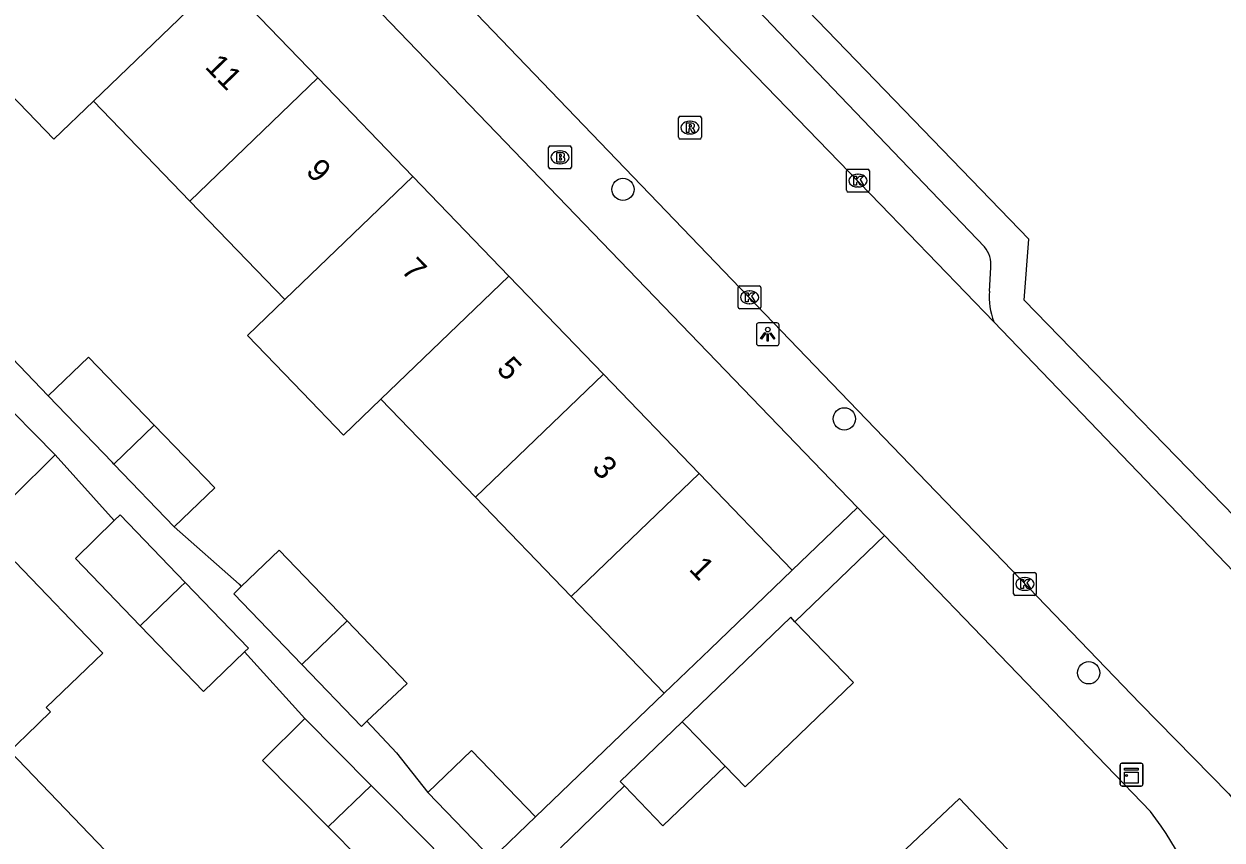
# Model space of a CAD drawing. Extents: x 159040 to 160094, y 381214 to 382518.
# Drawn here: x 159598.3 to 159650.8, y 382127.2 to 382163 of the extents above; entities that cross this region are included whole.
import ezdxf

# ---------------------------------------------------------------- set-up
doc = ezdxf.new("R2010")
doc.units = 0
for name, color, linetype in [('IMGEO_Boom', 7, 'Continuous'), ('IMGEO_Brandkraan', 7, 'Continuous'), ('IMGEO_Kast', 7, 'Continuous'), ('IMGEO_Kolk', 7, 'Continuous'), ('IMGEO_Lichtpunt', 7, 'Continuous'), ('IMGEO_Pand', 7, 'Continuous'), ('IMGEO_Pand_nummerreeks', 7, 'Continuous'), ('IMGEO_Rijbaan_lokaal_open', 7, 'Continuous'), ('IMGEO_Rioolput', 7, 'Continuous'), ('IMGEO_Voetpad_open', 7, 'Continuous')]:
    doc.layers.add(name, color=color, linetype=linetype)

msp = doc.modelspace()

# ---------------------------------------------------------------- linework, layer by layer
at = {"layer": 'IMGEO_Boom'}
for centre in [(159624.584, 382155.708), (159634.286, 382145.644), (159644.997, 382134.51)]:
    msp.add_circle(centre, 0.489, dxfattribs=at)
at = {"layer": 'IMGEO_Brandkraan'}
for p, q in [((159621.323, 382156.686), (159621.323, 382157.538)), ((159621.398, 382157.612), (159622.25, 382157.612)), ((159621.811, 382157.392), (159621.836, 382157.392)), ((159622.324, 382157.538), (159622.324, 382156.686)), ((159621.834, 382156.832), (159621.809, 382156.832)), ((159622.25, 382156.612), (159621.398, 382156.612))]:
    msp.add_line(p, q, dxfattribs=at)
for points in [[(159621.323, 382156.686), (159621.323, 382157.538)], [(159621.398, 382157.612), (159622.25, 382157.612)], [(159621.671, 382157.312), (159621.671, 382156.912), (159621.884, 382156.912)], [(159621.902, 382157.312), (159621.671, 382157.312)], [(159622.324, 382157.538), (159622.324, 382156.686)], [(159621.85, 382157.231), (159621.796, 382157.231), (159621.796, 382157.155)], [(159621.796, 382157.155), (159621.849, 382157.155)], [(159621.858, 382157.079), (159621.796, 382157.079), (159621.796, 382156.998)], [(159621.796, 382156.998), (159621.858, 382156.998)], [(159622.25, 382156.612), (159621.398, 382156.612)]]:
    msp.add_lwpolyline(points, dxfattribs=at)
for centre, radius, start, end in [((159621.4, 382157.536), 0.0765, 91.552, 178.448), ((159621.4, 382157.536), 0.0765, 91.552, 178.448), ((159621.906, 382157.167), 0.145, 59.4692, 91.5367), ((159621.931, 382157.214), 0.0922, 285.5137, 58.1501), ((159622.248, 382157.536), 0.0765, 1.552, 88.448), ((159622.248, 382157.536), 0.0765, 1.552, 88.448), ((159621.851, 382157.193), 0.0379, 267.8285, 90.9355), ((159621.859, 382157.038), 0.0404, 269.8759, 90.5077), ((159621.89, 382157.163), 0.251, 268.6676, 293.5347), ((159621.936, 382157.022), 0.105, 301.3115, 78.989), ((159621.4, 382156.688), 0.0765, 181.552, 268.448), ((159621.4, 382156.688), 0.0765, 181.552, 268.448), ((159622.248, 382156.688), 0.0765, 271.552, 358.448), ((159622.248, 382156.688), 0.0765, 271.552, 358.448)]:
    msp.add_arc(centre, radius, start, end, dxfattribs=at)
for centre, major_axis, ratio, start_param, end_param in [((159621.81, 382157.112), (-0.387, 0.002), 0.722429, 4.712389, 7.853982), ((159621.835, 382157.112), (-0.39, 0.002), 0.717154, 1.570796, 4.712389)]:
    msp.add_ellipse(centre, major_axis=major_axis, ratio=ratio, start_param=start_param, end_param=end_param, dxfattribs=at)
at = {"layer": 'IMGEO_Kast'}
for p, q in [((159646.452, 382130.541), (159647.293, 382130.541)), ((159647.293, 382130.541), (159646.452, 382130.541)), ((159646.377, 382129.616), (159646.377, 382130.457)), ((159646.377, 382130.457), (159646.377, 382129.616)), ((159647.377, 382130.466), (159647.377, 382129.625)), ((159647.377, 382129.625), (159647.377, 382130.466)), ((159647.302, 382129.541), (159646.461, 382129.541)), ((159646.461, 382129.541), (159647.302, 382129.541))]:
    msp.add_line(p, q, dxfattribs=at)
for points in [[(159646.572, 382130.331), (159647.172, 382130.331), (159647.172, 382130.246), (159646.572, 382130.246), (159646.572, 382130.331)], [(159646.572, 382130.156), (159647.172, 382130.156), (159647.172, 382129.667), (159646.572, 382129.667), (159646.572, 382130.156)]]:
    msp.add_lwpolyline(points, dxfattribs=at)
msp.add_circle((159646.656, 382130.005), 0.0377, dxfattribs=at)
for centre, start, end in [((159646.455, 382130.463), 92.4484, 184.2845), ((159646.455, 382130.463), 92.4484, 184.2845), ((159647.299, 382130.463), 2.4484, 94.2845), ((159647.299, 382130.463), 2.4484, 94.2845), ((159646.455, 382129.619), 182.4484, 274.2845), ((159646.455, 382129.619), 182.4484, 274.2845), ((159647.299, 382129.619), 272.4484, 4.2845), ((159647.299, 382129.619), 272.4484, 4.2845)]:
    msp.add_arc(centre, 0.0779, start, end, dxfattribs=at)
at = {"layer": 'IMGEO_Kolk'}
for p, q in [((159634.383, 382155.667), (159634.383, 382156.519)), ((159634.458, 382156.593), (159635.31, 382156.593)), ((159634.871, 382156.373), (159634.896, 382156.373)), ((159635.384, 382156.519), (159635.384, 382155.667)), ((159634.894, 382155.813), (159634.869, 382155.813)), ((159635.31, 382155.593), (159634.458, 382155.593)), ((159629.632, 382150.547), (159629.632, 382151.399)), ((159629.707, 382151.473), (159630.559, 382151.473)), ((159630.12, 382151.253), (159630.145, 382151.253)), ((159630.633, 382151.399), (159630.633, 382150.547)), ((159630.559, 382150.473), (159629.707, 382150.473)), ((159630.143, 382150.693), (159630.118, 382150.693)), ((159641.776, 382138.905), (159642.628, 382138.905)), ((159641.701, 382137.979), (159641.701, 382138.831)), ((159642.189, 382138.685), (159642.214, 382138.685)), ((159642.702, 382138.831), (159642.702, 382137.979)), ((159642.628, 382137.905), (159641.776, 382137.905)), ((159642.212, 382138.125), (159642.187, 382138.125))]:
    msp.add_line(p, q, dxfattribs=at)
for points in [[(159634.383, 382155.667), (159634.383, 382156.519)], [(159634.458, 382156.593), (159635.31, 382156.593)], [(159634.704, 382156.293), (159634.827, 382156.293), (159634.827, 382156.142), (159634.957, 382156.293), (159635.121, 382156.293), (159634.975, 382156.142), (159635.128, 382155.893), (159634.976, 382155.893), (159634.891, 382156.057), (159634.827, 382155.99), (159634.827, 382155.893), (159634.704, 382155.893), (159634.704, 382156.293)], [(159635.384, 382156.519), (159635.384, 382155.667)], [(159635.31, 382155.593), (159634.458, 382155.593)], [(159629.632, 382150.547), (159629.632, 382151.399)], [(159629.707, 382151.473), (159630.559, 382151.473)], [(159629.953, 382151.173), (159630.076, 382151.173), (159630.076, 382151.022), (159630.206, 382151.173), (159630.37, 382151.173), (159630.224, 382151.022), (159630.377, 382150.773), (159630.225, 382150.773), (159630.14, 382150.937), (159630.076, 382150.87), (159630.076, 382150.773), (159629.953, 382150.773), (159629.953, 382151.173)], [(159630.633, 382151.399), (159630.633, 382150.547)], [(159630.559, 382150.473), (159629.707, 382150.473)], [(159641.776, 382138.905), (159642.628, 382138.905)], [(159641.701, 382137.979), (159641.701, 382138.831)], [(159642.022, 382138.605), (159642.145, 382138.605), (159642.145, 382138.454), (159642.275, 382138.605), (159642.439, 382138.605), (159642.293, 382138.454), (159642.446, 382138.205), (159642.294, 382138.205), (159642.209, 382138.369), (159642.145, 382138.302), (159642.145, 382138.205), (159642.022, 382138.205), (159642.022, 382138.605)], [(159642.702, 382138.831), (159642.702, 382137.979)], [(159642.628, 382137.905), (159641.776, 382137.905)]]:
    msp.add_lwpolyline(points, dxfattribs=at)
for centre, start, end in [((159634.46, 382156.517), 91.552, 178.448), ((159634.46, 382156.517), 91.552, 178.448), ((159635.308, 382156.517), 1.552, 88.448), ((159635.308, 382156.517), 1.552, 88.448), ((159634.46, 382155.669), 181.552, 268.448), ((159634.46, 382155.669), 181.552, 268.448), ((159635.308, 382155.669), 271.552, 358.448), ((159635.308, 382155.669), 271.552, 358.448), ((159629.709, 382151.397), 91.552, 178.448), ((159629.709, 382151.397), 91.552, 178.448), ((159630.557, 382151.397), 1.552, 88.448), ((159630.557, 382151.397), 1.552, 88.448), ((159629.709, 382150.549), 181.552, 268.448), ((159629.709, 382150.549), 181.552, 268.448), ((159630.557, 382150.549), 271.552, 358.448), ((159630.557, 382150.549), 271.552, 358.448), ((159641.778, 382138.829), 91.552, 178.448), ((159641.778, 382138.829), 91.552, 178.448), ((159642.626, 382138.829), 1.552, 88.448), ((159642.626, 382138.829), 1.552, 88.448), ((159641.778, 382137.981), 181.552, 268.448), ((159641.778, 382137.981), 181.552, 268.448), ((159642.626, 382137.981), 271.552, 358.448), ((159642.626, 382137.981), 271.552, 358.448)]:
    msp.add_arc(centre, 0.0765, start, end, dxfattribs=at)
for centre, major_axis, ratio, start_param, end_param in [((159634.87, 382156.093), (-0.387, 0.002), 0.722429, 4.712389, 7.853982), ((159634.895, 382156.093), (-0.39, 0.002), 0.717154, 1.570796, 4.712389), ((159630.119, 382150.973), (-0.387, 0.002), 0.722429, 4.712389, 7.853982), ((159630.144, 382150.973), (-0.39, 0.002), 0.717154, 1.570796, 4.712389), ((159642.188, 382138.405), (-0.387, 0.002), 0.722429, 4.712389, 7.853982), ((159642.213, 382138.405), (-0.39, 0.002), 0.717154, 1.570796, 4.712389)]:
    msp.add_ellipse(centre, major_axis=major_axis, ratio=ratio, start_param=start_param, end_param=end_param, dxfattribs=at)
at = {"layer": 'IMGEO_Lichtpunt'}
for p, q in [((159630.432, 382149.761), (159630.432, 382148.954)), ((159630.432, 382149.761), (159630.432, 382148.954)), ((159631.334, 382149.856), (159630.526, 382149.856)), ((159631.334, 382149.856), (159630.526, 382149.856)), ((159631.428, 382148.954), (159631.428, 382149.761)), ((159631.428, 382148.954), (159631.428, 382149.761)), ((159630.526, 382148.86), (159631.334, 382148.86)), ((159630.526, 382148.86), (159631.334, 382148.86))]:
    msp.add_line(p, q, dxfattribs=at)
for points in [[(159630.806, 382149.425), (159630.845, 382149.397), (159630.657, 382149.135), (159630.619, 382149.162), (159630.806, 382149.425)], [(159631.018, 382149.397), (159631.056, 382149.424), (159631.243, 382149.162), (159631.204, 382149.134), (159631.018, 382149.397)], [(159630.908, 382149.377), (159630.955, 382149.377), (159630.955, 382149.055), (159630.908, 382149.055), (159630.908, 382149.377)]]:
    msp.add_lwpolyline(points, dxfattribs=at)
msp.add_circle((159630.931, 382149.559), 0.0994, dxfattribs=at)
for centre, start, end in [((159630.526, 382149.761), 90, 180), ((159630.526, 382149.761), 90, 180), ((159631.334, 382149.761), 0, 90), ((159631.334, 382149.761), 0, 90), ((159630.526, 382148.954), 180, 270), ((159630.526, 382148.954), 180, 270), ((159631.334, 382148.954), 270, 0), ((159631.334, 382148.954), 270, 360)]:
    msp.add_arc(centre, 0.0946, start, end, dxfattribs=at)
at = {"layer": 'IMGEO_Pand'}
for points in [[(159601.38, 382159.582), (159606.989, 382164.984)], [(159606.989, 382164.984), (159611.213, 382160.598)], [(159601.38, 382159.582), (159599.638, 382157.905), (159595.77, 382161.921), (159595.614, 382162.083)], [(159611.213, 382160.598), (159605.605, 382155.197)], [(159611.213, 382160.598), (159615.372, 382156.28)], [(159605.605, 382155.197), (159601.38, 382159.582)], [(159609.764, 382150.878), (159615.372, 382156.28)], [(159615.372, 382156.28), (159619.584, 382151.907)], [(159609.764, 382150.878), (159605.605, 382155.197)], [(159619.584, 382151.907), (159613.976, 382146.505)], [(159619.584, 382151.907), (159623.724, 382147.608)], [(159613.976, 382146.505), (159612.34, 382144.929), (159610.532, 382146.805), (159608.127, 382149.301), (159609.764, 382150.878)], [(159599.392, 382146.652), (159601.161, 382148.356), (159604.041, 382145.365)], [(159618.116, 382142.206), (159623.724, 382147.608)], [(159623.724, 382147.608), (159627.917, 382143.255)], [(159596.95, 382146.844), (159599.703, 382144.07)], [(159602.272, 382143.661), (159602.206, 382143.73), (159599.392, 382146.652)], [(159618.116, 382142.206), (159613.976, 382146.505)], [(159602.272, 382143.661), (159604.041, 382145.365)], [(159604.041, 382145.365), (159606.688, 382142.617), (159604.919, 382140.913)], [(159599.703, 382144.07), (159597.845, 382142.226), (159595.063, 382145.029)], [(159604.919, 382140.913), (159602.272, 382143.661)], [(159622.309, 382137.853), (159627.917, 382143.255)], [(159627.917, 382143.255), (159632.003, 382139.012)], [(159622.309, 382137.853), (159618.116, 382142.206)], [(159602.279, 382141.182), (159600.583, 382139.524), (159603.425, 382136.569)], [(159605.401, 382138.469), (159602.543, 382141.44), (159602.279, 382141.182)], [(159607.854, 382138.288), (159609.509, 382139.881), (159612.488, 382136.784)], [(159597.708, 382131.073), (159598.433, 382131.77), (159599.496, 382132.792), (159599.307, 382132.989), (159601.787, 382135.375), (159597.936, 382139.379), (159595.455, 382136.993), (159593.668, 382135.274)], [(159632.003, 382139.012), (159628.402, 382135.544), (159626.395, 382133.61)], [(159603.425, 382136.569), (159605.181, 382138.26), (159605.401, 382138.469)], [(159607.994, 382135.421), (159608.17, 382135.59), (159605.401, 382138.469)], [(159607.854, 382138.288), (159607.524, 382137.971), (159610.504, 382134.874)], [(159626.395, 382133.61), (159622.309, 382137.853)], [(159632.122, 382136.748), (159631.935, 382136.942), (159627.183, 382132.365)], [(159603.425, 382136.569), (159606.194, 382133.69), (159607.994, 382135.421)], [(159612.488, 382136.784), (159610.504, 382134.874)], [(159612.488, 382136.784), (159615.131, 382134.037), (159613.364, 382132.388)], [(159629.057, 382130.42), (159629.94, 382129.503), (159634.691, 382134.08), (159632.122, 382136.748)], [(159610.504, 382134.874), (159613.117, 382132.157), (159613.364, 382132.388)], [(159611.665, 382127.751), (159608.78, 382130.657), (159610.638, 382132.501)], [(159610.638, 382132.501), (159613.552, 382129.566)], [(159627.183, 382132.365), (159624.457, 382129.738), (159624.644, 382129.545)], [(159627.183, 382132.365), (159627.37, 382132.171), (159629.057, 382130.42)], [(159597.708, 382131.073), (159601.894, 382126.722)], [(159616.036, 382129.253), (159617.948, 382131.096), (159620.743, 382128.197)], [(159624.644, 382129.545), (159626.331, 382127.793), (159629.057, 382130.42)], [(159613.552, 382129.566), (159611.665, 382127.751)], [(159613.552, 382129.566), (159616.3, 382126.797)], [(159620.743, 382128.197), (159618.832, 382126.354), (159616.036, 382129.253)], [(159634.928, 382124.837), (159639.333, 382128.998), (159644.721, 382123.293), (159640.316, 382119.132)], [(159616.3, 382126.797), (159614.442, 382124.953), (159611.665, 382127.751)]]:
    msp.add_lwpolyline(points, dxfattribs=at)
at = {"layer": 'IMGEO_Rijbaan_lokaal_open'}
for points in [[(159582.753, 382200.265), (159632.985, 382147.978), (159638.301, 382142.458), (159640.868, 382139.793), (159647.254, 382133.162), (159651.139, 382129.196), (159651.952, 382128.159), (159652.666, 382127.408)], [(159640.843, 382149.906), (159635.868, 382155.051), (159611.32, 382180.401), (159595.112, 382197.425)], [(159660.227, 382129.67), (159659.639, 382130.374), (159651.358, 382138.936), (159640.843, 382149.906)]]:
    msp.add_lwpolyline(points, dxfattribs=at)
at = {"layer": 'IMGEO_Rioolput'}
for p, q in [((159627.095, 382158.917), (159627.947, 382158.917)), ((159627.02, 382157.991), (159627.02, 382158.843)), ((159627.508, 382158.697), (159627.533, 382158.697)), ((159628.021, 382158.843), (159628.021, 382157.991)), ((159627.947, 382157.917), (159627.095, 382157.917)), ((159627.531, 382158.137), (159627.506, 382158.137))]:
    msp.add_line(p, q, dxfattribs=at)
for points in [[(159627.095, 382158.917), (159627.947, 382158.917)], [(159627.02, 382157.991), (159627.02, 382158.843)], [(159627.609, 382158.615), (159627.357, 382158.617), (159627.357, 382158.217)], [(159627.357, 382158.217), (159627.481, 382158.217), (159627.481, 382158.379), (159627.492, 382158.379)], [(159627.535, 382158.536), (159627.481, 382158.536), (159627.481, 382158.455)], [(159627.481, 382158.455), (159627.533, 382158.455)], [(159627.539, 382158.35), (159627.61, 382158.217), (159627.75, 382158.217), (159627.685, 382158.343)], [(159628.021, 382158.843), (159628.021, 382157.991)], [(159627.947, 382157.917), (159627.095, 382157.917)]]:
    msp.add_lwpolyline(points, dxfattribs=at)
for centre, radius, start, end in [((159627.097, 382158.841), 0.0765, 91.552, 178.448), ((159627.097, 382158.841), 0.0765, 91.552, 178.448), ((159627.945, 382158.841), 0.0765, 1.552, 88.448), ((159627.945, 382158.841), 0.0765, 1.552, 88.448), ((159627.491, 382158.326), 0.0533, 26.0293, 88.6989), ((159627.517, 382158.644), 0.19, 274.7715, 282.9687), ((159627.541, 382158.44), 0.0964, 77.0061, 93.1865), ((159627.555, 382158.497), 0.0378, 276.6634, 79.6772), ((159627.608, 382158.505), 0.109, 350.3612, 89.416), ((159627.606, 382158.505), 0.112, 277.5842, 350.9817), ((159627.59, 382158.29), 0.108, 29.5134, 73.7905), ((159627.097, 382157.993), 0.0765, 181.552, 268.448), ((159627.097, 382157.993), 0.0765, 181.552, 268.448), ((159627.945, 382157.993), 0.0765, 271.552, 358.448), ((159627.945, 382157.993), 0.0765, 271.552, 358.448)]:
    msp.add_arc(centre, radius, start, end, dxfattribs=at)
for centre, major_axis, ratio, start_param, end_param in [((159627.507, 382158.417), (-0.387, 0.002), 0.722429, 4.712389, 7.853982), ((159627.532, 382158.417), (-0.39, 0.002), 0.717154, 1.570796, 4.712389)]:
    msp.add_ellipse(centre, major_axis=major_axis, ratio=ratio, start_param=start_param, end_param=end_param, dxfattribs=at)
at = {"layer": 'IMGEO_Voetpad_open'}
for points in [[(159640.435, 382153.191), (159598.883, 382196.607)], [(159590.054, 382188.286), (159634.861, 382141.764)], [(159652.938, 382139.768), (159642.173, 382150.843), (159642.367, 382153.526), (159617.105, 382179.697)], [(159640.643, 382151.238), (159640.706, 382152.277)], [(159596.536, 382149.617), (159599.392, 382146.652)], [(159599.703, 382144.07), (159602.279, 382141.182)], [(159634.861, 382141.764), (159632.003, 382139.012)], [(159636.049, 382140.53), (159634.861, 382141.764)], [(159604.919, 382140.913), (159607.757, 382138.392), (159607.854, 382138.288)], [(159632.122, 382136.748), (159636.049, 382140.53)], [(159647.71, 382128.423), (159636.049, 382140.53)], [(159607.994, 382135.421), (159610.638, 382132.501)], [(159620.743, 382128.197), (159626.395, 382133.61)], [(159613.364, 382132.388), (159614.658, 382131.003), (159616.036, 382129.253)], [(159621.843, 382126.84), (159624.644, 382129.545)]]:
    msp.add_lwpolyline(points, dxfattribs=at)
for centre, radius, start, end in [((159639.454, 382152.403), 1.258, 354.2539, 38.7761), ((159643.512, 382150.988), 2.879, 175.0133, 202.065), ((159636.662, 382119.901), 13.953, 11.8779, 37.6441)]:
    msp.add_arc(centre, radius, start, end, dxfattribs=at)

# ---------------------------------------------------------------- texts
at = {"layer": 'IMGEO_Pand_nummerreeks'}
for s, p in [('11', (159606.219, 382161.055)), ('9', (159610.64, 382156.466)), ('7', (159614.82, 382152.126)), ('5', (159619, 382147.786)), ('3', (159623.18, 382143.446)), ('1', (159627.439, 382139.023))]:
    msp.add_text(s, height=1, rotation=313.9236, dxfattribs=at).set_placement(p)

doc.saveas('drawing.dxf')
